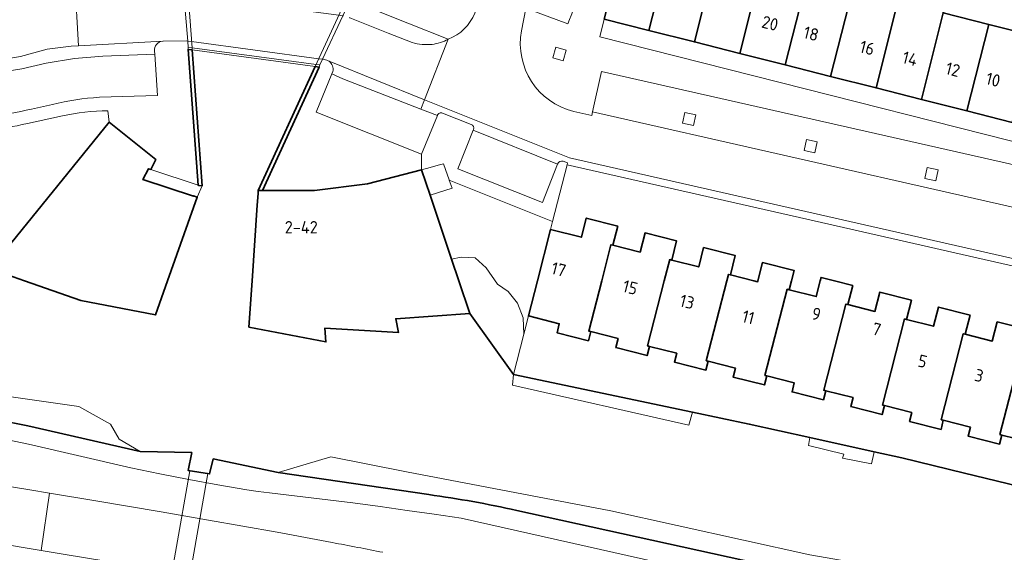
# Model space of a CAD drawing. Extents: x 150256 to 156914, y 461459 to 469481.
# Tile 620 of 656: x 154144 to 154252, y 468470 to 468528. Entities that reach past the tile are written whole.
import ezdxf
from ezdxf.enums import TextEntityAlignment as Align

# ---------------------------------------------------------------- set-up
doc = ezdxf.new("R2010")
doc.units = 0
doc.header["$LTSCALE"] = 0.75
for name, color, linetype, lineweight in [('B-RO-GK-BESCHOEIING-G', 251, 'GK-BESCHOEIING', 35), ('B-RO-GK-KADEMUUR-GV', 251, 'CONTINUOUS', 35), ('B-RO-GR-GROENVOORZIENING-GV', 251, 'CONTINUOUS', 18), ('B-RO-IE-TERREINAFSCHEIDING_KUNSTMATIG_MUUR-GV', 251, 'CONTINUOUS', 18), ('B-RO-KW-KUNSTWERK_DEK-GV', 6, 'CONTINUOUS', 18), ('B-RO-KW-KUNSTWERK_DUIKER-GV', 251, 'CONTINUOUS', 18), ('B-RO-OG-BEBOUWING-GV', 6, 'CONTINUOUS', 35), ('B-RO-OG-BEBOUWING-T18', 1, 'CONTINUOUS', 18), ('B-RO-OG-TERREIN_CULTUURSCHEIDING-GV', 251, 'CONTINUOUS', 18), ('B-RO-OG-WATER_SLOOT-GV', 251, 'CONTINUOUS', 18), ('B-RO-VH-VERHARDING_ASFALT-GV', 251, 'CONTINUOUS', 18), ('B-RO-VH-VERHARDING_BETONSTRAATSTEEN-GV', 251, 'CONTINUOUS', 18), ('B-RO-VH-VERHARDING_TEGEL-GV', 251, 'CONTINUOUS', 18)]:
    doc.layers.add(name, color=color, linetype=linetype, lineweight=lineweight)
doc.styles.add('NLCS-ISO-M200-T18', font='NLCS-ISO.ttf', dxfattribs={"height": 360})
doc.linetypes.add('GK-BESCHOEIING', pattern='A,30,-5,[1,NLCS.SHX,S=1,R=0,X=0,Y=0],-5', length=40)

msp = doc.modelspace()

# ---------------------------------------------------------------- linework, layer by layer
at = {"layer": 'B-RO-GK-BESCHOEIING-G'}
for points in [[(154198.145, 468489.761), (154193.366, 468496.431)], [(154198.145, 468489.761), (154193.366, 468496.431)], [(154217.635, 468485.669), (154198.145, 468489.761)], [(154217.635, 468485.669), (154198.145, 468489.761)], [(154230.435, 468482.897), (154223.824, 468484.369), (154217.635, 468485.669)], [(154230.435, 468482.897), (154223.824, 468484.369), (154217.635, 468485.669)], [(154163.09, 468481.28), (154157.47, 468481.362), (154145.219, 468484.162)], [(154163.09, 468481.28), (154157.47, 468481.362), (154145.219, 468484.162)], [(154237.45, 468481.336), (154230.435, 468482.897)], [(154237.45, 468481.336), (154230.435, 468482.897)], [(154165.391, 468480.571), (154165.013, 468478.928), (154162.668, 468479.31), (154163.09, 468481.28)], [(154165.391, 468480.571), (154165.013, 468478.928), (154162.668, 468479.31), (154163.09, 468481.28)], [(154247.29, 468479.014), (154240.459, 468480.666), (154237.45, 468481.336)], [(154247.29, 468479.014), (154240.459, 468480.666), (154237.45, 468481.336)], [(154188.902, 468476.672), (154172.497, 468479.073), (154165.391, 468480.571)], [(154188.902, 468476.672), (154172.497, 468479.073), (154165.391, 468480.571)], [(154247.29, 468479.014), (154260.337, 468475.858)], [(154247.29, 468479.014), (154260.337, 468475.858)], [(154247.768, 468464.094), (154198.493, 468474.953)], [(154247.768, 468464.094), (154198.493, 468474.953)]]:
    msp.add_lwpolyline(points, dxfattribs=at)
for points in [[(154145.219, 468484.162, 0.0051062), (154139.308, 468485.356)], [(154145.219, 468484.162, 0.0051062), (154139.308, 468485.356)], [(154198.493, 468474.953, 0.0196901), (154188.902, 468476.672)], [(154198.493, 468474.953, 0.0196901), (154188.902, 468476.672)]]:
    msp.add_lwpolyline(points, format="xyb", dxfattribs=at)
at = {"layer": 'B-RO-GK-KADEMUUR-GV'}
for points in [[(154164.215, 468510.348), (154163.124, 468525.18), (154162.681, 468525.24), (154163.78, 468510.416), (154163.831, 468510.399)], [(154170.32, 468509.84), (154170.793, 468509.84), (154176.942, 468523.316), (154176.525, 468523.372)]]:
    msp.add_lwpolyline(points, close=True, dxfattribs=at)
at = {"layer": 'B-RO-GR-GROENVOORZIENING-GV'}
for points in [[(154202.733, 468525.478), (154202.409, 468524.323), (154203.564, 468523.998), (154203.888, 468525.154)], [(154217.998, 468518.113), (154216.825, 468518.368), (154216.57, 468517.196), (154217.743, 468516.94)], [(154231.237, 468515.146), (154230.065, 468515.401), (154229.81, 468514.228), (154230.982, 468513.973)], [(154244.408, 468512.088), (154243.235, 468512.344), (154242.98, 468511.171), (154244.153, 468510.916)], [(154244.408, 468512.088), (154243.235, 468512.344), (154242.98, 468511.171), (154244.153, 468510.916)]]:
    msp.add_lwpolyline(points, close=True, dxfattribs=at)
at = {"layer": 'B-RO-IE-TERREINAFSCHEIDING_KUNSTMATIG_MUUR-GV'}
msp.add_lwpolyline([(154177.042, 468523.541), (154176.628, 468523.596), (154163.107, 468525.408), (154162.69, 468525.464), (154162.681, 468525.24), (154163.124, 468525.18), (154176.525, 468523.372), (154176.942, 468523.316)], close=True, dxfattribs=at)
at = {"layer": 'B-RO-KW-KUNSTWERK_DEK-GV'}
msp.add_lwpolyline([(154163.124, 468525.18), (154176.525, 468523.372), (154176.942, 468523.316), (154177.042, 468523.541), (154177.321, 468524.172), (154179.525, 468528.903), (154180.301, 468530.569), (154180.324, 468530.631), (154180.388, 468530.8), (154179.974, 468530.856), (154162.521, 468533.197), (154162.081, 468533.256), (154162.08, 468533.105), (154162.079, 468533.02), (154162.225, 468531.216), (154162.635, 468526.143), (154162.69, 468525.464), (154162.681, 468525.24)], close=True, dxfattribs=at)
at = {"layer": 'B-RO-KW-KUNSTWERK_DUIKER-GV'}
msp.add_lwpolyline([(154158.172, 468452.631), (154160.141, 468452.284), (154164.828, 468478.958), (154162.853, 468479.28)], close=True, dxfattribs=at)
msp.add_lwpolyline([(154158.172, 468452.631), (154160.141, 468452.284), (154164.828, 468478.958), (154162.853, 468479.28)], close=True, dxfattribs=at)
at = {"layer": 'B-RO-OG-BEBOUWING-GV'}
for points in [[(154215.141, 468536.765), (154215.277, 468536.729), (154212.895, 468527.305), (154217.849, 468526.051), (154220.23, 468535.47), (154220.441, 468535.418), (154221.032, 468537.743), (154215.729, 468539.09)], [(154212.895, 468527.305), (154215.277, 468536.729), (154215.141, 468536.765), (154210.389, 468537.969), (154208.002, 468528.544)], [(154222.792, 468524.799), (154225.174, 468534.221), (154220.441, 468535.418), (154220.23, 468535.47), (154217.849, 468526.051)], [(154222.792, 468524.799), (154227.747, 468523.544), (154230.128, 468532.968), (154225.174, 468534.221)], [(154232.69, 468522.293), (154235.072, 468531.718), (154230.128, 468532.968), (154227.747, 468523.544)], [(154237.643, 468521.039), (154242.588, 468519.787), (154244.971, 468529.214), (154245.531, 468531.429), (154240.521, 468532.696), (154239.961, 468530.481), (154240.026, 468530.465)], [(154235.072, 468531.718), (154232.69, 468522.293), (154237.643, 468521.039), (154240.026, 468530.465), (154239.961, 468530.481)], [(154242.588, 468519.787), (154247.541, 468518.532), (154249.925, 468527.961), (154244.971, 468529.214)], [(154252.485, 468517.28), (154254.87, 468526.711), (154249.925, 468527.961), (154247.541, 468518.532)], [(154142.876, 468503.472), (154141.12, 468501.302), (154144.832, 468500), (154150.982, 468497.843), (154159.114, 468496.267), (154160.439, 468500), (154163.677, 468509.127), (154163.27, 468509.269), (154163.253, 468509.218), (154157.744, 468511.033), (154158.368, 468512.222), (154158.601, 468512.155), (154159.145, 468513.218), (154154.075, 468517.315)], [(154189.042, 468509.32), (154188.105, 468512.114), (154182.228, 468510.569), (154176.455, 468509.84), (154170.793, 468509.84), (154170.32, 468509.84), (154170.299, 468509.535), (154170.211, 468508.244), (154169.646, 468500), (154169.299, 468494.943), (154177.692, 468493.323), (154177.586, 468494.836), (154185.598, 468494.353), (154185.303, 468495.851), (154193.366, 468496.431), (154192.169, 468500), (154191.378, 468502.359)], [(154189.042, 468509.32), (154188.105, 468512.114), (154182.228, 468510.569), (154176.455, 468509.84), (154170.793, 468509.84), (154170.32, 468509.84), (154170.299, 468509.535), (154170.211, 468508.244), (154169.646, 468500), (154169.299, 468494.943), (154177.692, 468493.323), (154177.586, 468494.836), (154185.598, 468494.353), (154185.303, 468495.851), (154193.366, 468496.431), (154192.169, 468500), (154191.378, 468502.359)], [(154206.553, 468494.453), (154206.34, 468494.507), (154207.748, 468500), (154208.757, 468503.934), (154208.97, 468503.88), (154209.502, 468505.969), (154206.07, 468506.835), (154205.534, 468504.739), (154202.17, 468505.596), (154200.742, 468500), (154199.763, 468496.163), (154203.132, 468495.308), (154202.882, 468494.326), (154206.304, 468493.464)], [(154206.553, 468494.453), (154206.34, 468494.507), (154207.748, 468500), (154208.757, 468503.934), (154208.97, 468503.88), (154209.502, 468505.969), (154206.07, 468506.835), (154205.534, 468504.739), (154202.17, 468505.596), (154200.742, 468500), (154199.763, 468496.163), (154203.132, 468495.308), (154202.882, 468494.326), (154206.304, 468493.464)], [(154208.97, 468503.88), (154208.757, 468503.934), (154207.748, 468500), (154206.34, 468494.507), (154206.553, 468494.453), (154209.528, 468493.704), (154209.272, 468492.708), (154212.701, 468491.846), (154212.959, 468492.839), (154212.746, 468492.893), (154214.569, 468500), (154215.162, 468502.314), (154215.375, 468502.26), (154215.906, 468504.354), (154212.469, 468505.222), (154211.935, 468503.13)], [(154208.97, 468503.88), (154208.757, 468503.934), (154207.748, 468500), (154206.34, 468494.507), (154206.553, 468494.453), (154209.528, 468493.704), (154209.272, 468492.708), (154212.701, 468491.846), (154212.959, 468492.839), (154212.746, 468492.893), (154214.569, 468500), (154215.162, 468502.314), (154215.375, 468502.26), (154215.906, 468504.354), (154212.469, 468505.222), (154211.935, 468503.13)], [(154215.375, 468502.26), (154215.162, 468502.314), (154214.569, 468500), (154212.746, 468492.893), (154212.959, 468492.839), (154215.925, 468492.092), (154215.68, 468491.105), (154219.115, 468490.247), (154219.356, 468491.228), (154219.143, 468491.282), (154221.379, 468500), (154221.558, 468500.697), (154221.771, 468500.643), (154222.3, 468502.738), (154218.861, 468503.612), (154218.331, 468501.513)], [(154215.375, 468502.26), (154215.162, 468502.314), (154214.569, 468500), (154212.746, 468492.893), (154212.959, 468492.839), (154215.925, 468492.092), (154215.68, 468491.105), (154219.115, 468490.247), (154219.356, 468491.228), (154219.143, 468491.282), (154221.379, 468500), (154221.558, 468500.697), (154221.771, 468500.643), (154222.3, 468502.738), (154218.861, 468503.612), (154218.331, 468501.513)], [(154221.771, 468500.643), (154221.558, 468500.697), (154221.379, 468500), (154219.143, 468491.282), (154219.356, 468491.228), (154222.322, 468490.481), (154222.076, 468489.495), (154225.502, 468488.631), (154225.753, 468489.616), (154225.54, 468489.67), (154227.963, 468499.077), (154228.176, 468499.023), (154228.423, 468500), (154228.706, 468501.123), (154225.265, 468501.987), (154224.763, 468500), (154224.736, 468499.893), (154224.313, 468500)], [(154221.771, 468500.643), (154221.558, 468500.697), (154221.379, 468500), (154219.143, 468491.282), (154219.356, 468491.228), (154222.322, 468490.481), (154222.076, 468489.495), (154225.502, 468488.631), (154225.753, 468489.616), (154225.54, 468489.67), (154227.963, 468499.077), (154228.176, 468499.023), (154228.423, 468500), (154228.706, 468501.123), (154225.265, 468501.987), (154224.763, 468500), (154224.736, 468499.893), (154224.313, 468500)], [(154225.753, 468489.616), (154228.739, 468488.864), (154228.494, 468487.877), (154231.918, 468487.015), (154232.17, 468488), (154231.957, 468488.054), (154234.368, 468497.457), (154234.581, 468497.403), (154235.105, 468499.492), (154233.105, 468500), (154231.66, 468500.367), (154231.567, 468500), (154231.131, 468498.275), (154228.176, 468499.023), (154227.963, 468499.077), (154225.54, 468489.67)], [(154225.753, 468489.616), (154228.739, 468488.864), (154228.494, 468487.877), (154231.918, 468487.015), (154232.17, 468488), (154231.957, 468488.054), (154234.368, 468497.457), (154234.581, 468497.403), (154235.105, 468499.492), (154233.105, 468500), (154231.66, 468500.367), (154231.567, 468500), (154231.131, 468498.275), (154228.176, 468499.023), (154227.963, 468499.077), (154225.54, 468489.67)], [(154234.581, 468497.403), (154234.368, 468497.457), (154231.957, 468488.054), (154232.17, 468488), (154235.136, 468487.253), (154234.891, 468486.265), (154238.3, 468485.398), (154238.567, 468486.389), (154238.354, 468486.443), (154240.763, 468495.839), (154240.976, 468495.785), (154241.504, 468497.879), (154238.051, 468498.751), (154237.527, 468496.658)], [(154234.581, 468497.403), (154234.368, 468497.457), (154231.957, 468488.054), (154232.17, 468488), (154235.136, 468487.253), (154234.891, 468486.265), (154238.3, 468485.398), (154238.567, 468486.389), (154238.354, 468486.443), (154240.763, 468495.839), (154240.976, 468495.785), (154241.504, 468497.879), (154238.051, 468498.751), (154237.527, 468496.658)], [(154240.976, 468495.785), (154240.763, 468495.839), (154238.354, 468486.443), (154238.567, 468486.389), (154241.532, 468485.641), (154241.296, 468484.656), (154244.731, 468483.791), (154244.964, 468484.777), (154244.751, 468484.831), (154247.159, 468494.222), (154247.372, 468494.168), (154247.899, 468496.264), (154244.451, 468497.134), (154243.922, 468495.04)], [(154240.976, 468495.785), (154240.763, 468495.839), (154238.354, 468486.443), (154238.567, 468486.389), (154241.532, 468485.641), (154241.296, 468484.656), (154244.731, 468483.791), (154244.964, 468484.777), (154244.751, 468484.831), (154247.159, 468494.222), (154247.372, 468494.168), (154247.899, 468496.264), (154244.451, 468497.134), (154243.922, 468495.04)], [(154251.361, 468483.166), (154251.148, 468483.22), (154253.554, 468492.604), (154253.767, 468492.55), (154254.297, 468494.647), (154250.848, 468495.515), (154250.317, 468493.423), (154247.372, 468494.168), (154247.159, 468494.222), (154244.751, 468484.831), (154244.964, 468484.777), (154247.929, 468484.03), (154247.683, 468483.041), (154251.113, 468482.175)], [(154251.361, 468483.166), (154251.148, 468483.22), (154253.554, 468492.604), (154253.767, 468492.55), (154254.297, 468494.647), (154250.848, 468495.515), (154250.317, 468493.423), (154247.372, 468494.168), (154247.159, 468494.222), (154244.751, 468484.831), (154244.964, 468484.777), (154247.929, 468484.03), (154247.683, 468483.041), (154251.113, 468482.175)], [(154253.767, 468492.55), (154253.554, 468492.604), (154251.148, 468483.22), (154251.361, 468483.166), (154254.326, 468482.419), (154254.081, 468481.426), (154257.505, 468480.557), (154257.753, 468481.538), (154259.471, 468481.103), (154260.586, 468485.519), (154262.817, 468484.955), (154262.936, 468484.925), (154264.256, 468490.141), (154264.134, 468490.172), (154260.201, 468491.167), (154260.673, 468493.031), (154257.251, 468493.894), (154256.723, 468491.803)], [(154253.767, 468492.55), (154253.554, 468492.604), (154251.148, 468483.22), (154251.361, 468483.166), (154254.326, 468482.419), (154254.081, 468481.426), (154257.505, 468480.557), (154257.753, 468481.538), (154259.471, 468481.103), (154260.586, 468485.519), (154262.817, 468484.955), (154262.936, 468484.925), (154264.256, 468490.141), (154264.134, 468490.172), (154260.201, 468491.167), (154260.673, 468493.031), (154257.251, 468493.894), (154256.723, 468491.803)]]:
    msp.add_lwpolyline(points, close=True, dxfattribs=at)
at = {"layer": 'B-RO-OG-TERREIN_CULTUURSCHEIDING-GV'}
for points in [[(154127.846, 468517.225), (154126.323, 468505.927), (154142.876, 468503.472), (154154.075, 468517.315), (154153.923, 468518.546)], [(154148.976, 468517.982), (154145.159, 468517.158)], [(154078.33, 468488.361), (154078.566, 468488.165), (154079.17, 468488.121), (154079.087, 468487.404), (154088.822, 468486.587), (154089.955, 468486.433), (154091.084, 468486.258), (154091.258, 468486.228), (154103.25, 468484.005), (154115.417, 468481.758), (154115.608, 468481.724), (154118.743, 468481.233), (154121.887, 468480.797), (154127.947, 468479.925), (154134.113, 468478.987), (154140.275, 468478.02), (154145.416, 468477.189), (154147.567, 468476.833)], [(154078.33, 468488.361), (154078.566, 468488.165), (154079.17, 468488.121), (154079.087, 468487.404), (154088.822, 468486.587), (154089.955, 468486.433), (154091.084, 468486.258), (154091.258, 468486.228), (154103.25, 468484.005), (154115.417, 468481.758), (154115.608, 468481.724), (154118.743, 468481.233), (154121.887, 468480.797), (154127.947, 468479.925), (154134.113, 468478.987), (154140.275, 468478.02), (154145.416, 468477.189), (154147.567, 468476.833)], [(154245.572, 468462.14), (154192.443, 468474.089), (154189.494, 468474.527), (154186.544, 468474.953), (154183.591, 468475.366), (154180.637, 468475.766), (154176.095, 468476.323), (154171.551, 468476.859), (154170.317, 468477.022), (154169.085, 468477.206), (154165.912, 468477.729), (154162.747, 468478.301), (154159.592, 468478.924), (154156.447, 468479.596), (154145.294, 468482.163), (154135.895, 468484.12)], [(154245.572, 468462.14), (154192.443, 468474.089), (154189.494, 468474.527), (154186.544, 468474.953), (154183.591, 468475.366), (154180.637, 468475.766), (154176.095, 468476.323), (154171.551, 468476.859), (154170.317, 468477.022), (154169.085, 468477.206), (154165.912, 468477.729), (154162.747, 468478.301), (154159.592, 468478.924), (154156.447, 468479.596), (154145.294, 468482.163), (154135.895, 468484.12)], [(154147.567, 468476.833), (154152.619, 468475.996), (154159.743, 468474.791), (154164.896, 468473.898), (154172.365, 468472.569), (154177.21, 468471.678), (154178.368, 468471.449)], [(154147.567, 468476.833), (154152.619, 468475.996), (154159.743, 468474.791), (154164.896, 468473.898), (154172.365, 468472.569), (154177.21, 468471.678), (154178.368, 468471.449)], [(154173.743, 468465.131), (154173.225, 468465.233), (154173.349, 468465.981), (154166.262, 468467.253), (154160.099, 468468.328), (154153.933, 468469.379), (154149.062, 468470.19), (154146.656, 468470.582), (154141.653, 468471.398), (154134.4, 468472.562), (154131.516, 468473.012), (154124.171, 468474.108), (154116.956, 468475.138), (154107.955, 468476.361), (154106.394, 468476.538), (154105.794, 468476.583), (154104.481, 468476.646)], [(154173.743, 468465.131), (154173.225, 468465.233), (154173.349, 468465.981), (154166.262, 468467.253), (154160.099, 468468.328), (154153.933, 468469.379), (154149.062, 468470.19), (154146.656, 468470.582), (154141.653, 468471.398), (154134.4, 468472.562), (154131.516, 468473.012), (154124.171, 468474.108), (154116.956, 468475.138), (154107.955, 468476.361), (154106.394, 468476.538), (154105.794, 468476.583), (154104.481, 468476.646)]]:
    msp.add_lwpolyline(points, dxfattribs=at)
for points in [[(154153.923, 468518.546, 0.0493042), (154148.976, 468517.982)], [(154145.159, 468517.158, -0.0809745), (154136.193, 468516.494)], [(154178.368, 468471.449, -0.0009373), (154183.908, 468470.374)], [(154178.368, 468471.449, -0.0009373), (154183.908, 468470.374)]]:
    msp.add_lwpolyline(points, format="xyb", dxfattribs=at)
msp.add_lwpolyline([(154191.378, 468502.359), (154192.44, 468502.571), (154193.968, 468502.504), (154195.156, 468501.417), (154196.386, 468499.644), (154197.541, 468498.828), (154198.578, 468497.543), (154199.197, 468495.957), (154199.257, 468494.161), (154199.763, 468496.163), (154200.742, 468500), (154202.17, 468505.596), (154202.385, 468506.449), (154191.139, 468510.986), (154191.44, 468510.088), (154189.042, 468509.32)], close=True, dxfattribs=at)
msp.add_lwpolyline([(154191.378, 468502.359), (154192.44, 468502.571), (154193.968, 468502.504), (154195.156, 468501.417), (154196.386, 468499.644), (154197.541, 468498.828), (154198.578, 468497.543), (154199.197, 468495.957), (154199.257, 468494.161), (154199.763, 468496.163), (154200.742, 468500), (154202.17, 468505.596), (154202.385, 468506.449), (154191.139, 468510.986), (154191.44, 468510.088), (154189.042, 468509.32)], close=True, dxfattribs=at)
at = {"layer": 'B-RO-OG-WATER_SLOOT-GV'}
for points in [[(154162.521, 468533.197), (154163.107, 468525.408), (154163.124, 468525.18), (154176.525, 468523.372), (154179.869, 468530.627)], [(154260.337, 468475.858), (154247.29, 468479.014), (154240.459, 468480.666), (154237.45, 468481.336), (154237.407, 468481.156), (154237.135, 468480.013), (154233.997, 468480.664), (154234.134, 468481.076), (154230.289, 468482.037), (154230.435, 468482.897), (154223.824, 468484.369), (154217.635, 468485.669), (154217.243, 468484.233), (154198.016, 468488.626), (154198.145, 468489.761), (154193.366, 468496.431), (154185.303, 468495.851), (154185.598, 468494.353), (154177.586, 468494.836), (154177.692, 468493.323), (154169.299, 468494.943), (154169.646, 468500), (154170.211, 468508.244), (154170.299, 468509.535), (154170.32, 468509.84), (154176.525, 468523.372), (154163.124, 468525.18), (154164.215, 468510.348), (154163.677, 468509.127), (154160.439, 468500), (154159.114, 468496.267), (154150.982, 468497.843), (154144.832, 468500), (154141.12, 468501.302)], [(154145.219, 468484.162), (154157.47, 468481.362), (154155.168, 468482.717), (154154.207, 468484.365), (154150.774, 468486.287), (154133.47, 468488.757), (154109.711, 468492.189), (154092.957, 468494.247), (154077.021, 468495.894), (154076.864, 468493.344), (154077.14, 468493.324), (154077.113, 468492.985), (154085.601, 468492.37), (154085.607, 468492.434), (154095.371, 468491.291), (154098.639, 468490.907), (154101.908, 468490.524), (154105.176, 468490.142), (154108.445, 468489.761), (154114.545, 468489.056), (154120.645, 468488.353)], [(154145.219, 468484.162), (154157.47, 468481.362), (154155.168, 468482.717), (154154.207, 468484.365), (154150.774, 468486.287), (154133.47, 468488.757), (154109.711, 468492.189), (154092.957, 468494.247), (154077.021, 468495.894), (154076.864, 468493.344), (154077.14, 468493.324), (154077.113, 468492.985), (154085.601, 468492.37), (154085.607, 468492.434), (154095.371, 468491.291), (154098.639, 468490.907), (154101.908, 468490.524), (154105.176, 468490.142), (154108.445, 468489.761), (154114.545, 468489.056), (154120.645, 468488.353)], [(154133.47, 468488.757), (154150.774, 468486.287), (154154.207, 468484.365), (154155.168, 468482.717), (154157.47, 468481.362), (154163.09, 468481.28), (154162.668, 468479.31), (154162.853, 468479.28), (154164.828, 468478.958), (154165.013, 468478.928), (154165.391, 468480.571), (154172.497, 468479.073), (154178.24, 468480.797), (154186.48, 468479.149), (154208.728, 468474.894), (154230.427, 468470.089), (154237.568, 468468.854), (154257.35, 468463.808)], [(154135.895, 468484.12), (154145.294, 468482.163), (154156.447, 468479.596), (154159.592, 468478.924), (154162.747, 468478.301), (154165.912, 468477.729), (154169.085, 468477.206), (154170.317, 468477.022), (154171.551, 468476.859), (154176.095, 468476.323), (154180.637, 468475.766), (154183.591, 468475.366), (154186.544, 468474.953), (154189.494, 468474.527), (154192.443, 468474.089), (154245.572, 468462.14), (154248.103, 468460.912), (154248.682, 468463.389), (154247.66, 468463.642), (154247.779, 468464.091), (154198.493, 468474.953)], [(154135.895, 468484.12), (154145.294, 468482.163), (154156.447, 468479.596), (154159.592, 468478.924), (154162.747, 468478.301), (154165.912, 468477.729), (154169.085, 468477.206), (154170.317, 468477.022), (154171.551, 468476.859), (154176.095, 468476.323), (154180.637, 468475.766), (154183.591, 468475.366), (154186.544, 468474.953), (154189.494, 468474.527), (154192.443, 468474.089), (154245.572, 468462.14), (154248.103, 468460.912), (154248.682, 468463.389), (154247.66, 468463.642), (154247.779, 468464.091), (154198.493, 468474.953)], [(154188.902, 468476.672), (154172.497, 468479.073), (154165.391, 468480.571), (154165.013, 468478.928), (154164.828, 468478.958), (154162.853, 468479.28), (154162.668, 468479.31), (154163.09, 468481.28), (154157.47, 468481.362), (154145.219, 468484.162)], [(154188.902, 468476.672), (154172.497, 468479.073), (154165.391, 468480.571), (154165.013, 468478.928), (154164.828, 468478.958), (154162.853, 468479.28), (154162.668, 468479.31), (154163.09, 468481.28), (154157.47, 468481.362), (154145.219, 468484.162)], [(154198.493, 468474.953), (154247.779, 468464.091), (154247.891, 468464.517), (154256.739, 468462.385), (154256.828, 468462.738), (154257.07, 468462.679), (154257.35, 468463.808), (154237.568, 468468.854), (154230.427, 468470.089), (154208.728, 468474.894), (154186.48, 468479.149), (154178.24, 468480.797), (154172.497, 468479.073)], [(154198.493, 468474.953), (154247.779, 468464.091), (154247.891, 468464.517), (154256.739, 468462.385), (154256.828, 468462.738), (154257.07, 468462.679), (154257.35, 468463.808), (154237.568, 468468.854), (154230.427, 468470.089), (154208.728, 468474.894), (154186.48, 468479.149), (154178.24, 468480.797), (154172.497, 468479.073)], [(154172.497, 468479.073), (154188.902, 468476.672)], [(154172.497, 468479.073), (154188.902, 468476.672)]]:
    msp.add_lwpolyline(points, dxfattribs=at)
msp.add_lwpolyline([(154198.145, 468489.761), (154199.257, 468494.161), (154199.197, 468495.957), (154198.578, 468497.543), (154197.541, 468498.828), (154196.386, 468499.644), (154195.156, 468501.417), (154193.968, 468502.504), (154192.44, 468502.571), (154191.378, 468502.359), (154192.169, 468500), (154193.366, 468496.431)], close=True, dxfattribs=at)
msp.add_lwpolyline([(154198.145, 468489.761), (154199.257, 468494.161), (154199.197, 468495.957), (154198.578, 468497.543), (154197.541, 468498.828), (154196.386, 468499.644), (154195.156, 468501.417), (154193.968, 468502.504), (154192.44, 468502.571), (154191.378, 468502.359), (154192.169, 468500), (154193.366, 468496.431)], close=True, dxfattribs=at)
for points in [[(154145.219, 468484.162, 0.0051062), (154139.308, 468485.356)], [(154139.308, 468485.356, -0.0051062), (154145.219, 468484.162)], [(154145.219, 468484.162, 0.0051062), (154139.308, 468485.356)], [(154139.308, 468485.356, -0.0051062), (154145.219, 468484.162)], [(154198.493, 468474.953, 0.0196901), (154188.902, 468476.672)], [(154188.902, 468476.672, -0.0196901), (154198.493, 468474.953)], [(154198.493, 468474.953, 0.0196901), (154188.902, 468476.672)], [(154188.902, 468476.672, -0.0196901), (154198.493, 468474.953)]]:
    msp.add_lwpolyline(points, format="xyb", dxfattribs=at)
at = {"layer": 'B-RO-VH-VERHARDING_ASFALT-GV'}
for points in [[(154141.653, 468471.398), (154146.656, 468470.582), (154147.567, 468476.833), (154145.416, 468477.189), (154140.275, 468478.02)], [(154141.653, 468471.398), (154146.656, 468470.582), (154147.567, 468476.833), (154145.416, 468477.189), (154140.275, 468478.02)], [(154178.368, 468471.449), (154177.21, 468471.678), (154172.365, 468472.569), (154164.896, 468473.898), (154159.743, 468474.791), (154152.619, 468475.996), (154147.567, 468476.833), (154146.656, 468470.582), (154149.062, 468470.19), (154153.933, 468469.379), (154160.099, 468468.328), (154166.262, 468467.253), (154173.349, 468465.981), (154182.715, 468464.207), (154186.879, 468463.346), (154192.985, 468462.141), (154199.087, 468460.91), (154201.65, 468460.382), (154205.388, 468459.599), (154208.352, 468458.969), (154211.303, 468458.335), (154212.168, 468458.139)], [(154178.368, 468471.449), (154177.21, 468471.678), (154172.365, 468472.569), (154164.896, 468473.898), (154159.743, 468474.791), (154152.619, 468475.996), (154147.567, 468476.833), (154146.656, 468470.582), (154149.062, 468470.19), (154153.933, 468469.379), (154160.099, 468468.328), (154166.262, 468467.253), (154173.349, 468465.981), (154182.715, 468464.207), (154186.879, 468463.346), (154192.985, 468462.141), (154199.087, 468460.91), (154201.65, 468460.382), (154205.388, 468459.599), (154208.352, 468458.969), (154211.303, 468458.335), (154212.168, 468458.139)]]:
    msp.add_lwpolyline(points, dxfattribs=at)
msp.add_lwpolyline([(154183.908, 468470.374, 0.0009373), (154178.368, 468471.449)], format="xyb", dxfattribs=at)
msp.add_lwpolyline([(154183.908, 468470.374, 0.0009373), (154178.368, 468471.449)], format="xyb", dxfattribs=at)
at = {"layer": 'B-RO-VH-VERHARDING_BETONSTRAATSTEEN-GV'}
for points in [[(154199.011, 468527.271), (154199.464, 468529.696), (154199.847, 468529.584), (154202.123, 468535.631), (154202.763, 468537.445), (154203.376, 468539.267), (154204.576, 468542.991), (154205.816, 468547.036), (154206.82, 468550.467), (154207.38, 468552.516), (154207.945, 468554.689), (154208.478, 468556.871), (154208.989, 468559.063), (154210.56, 468565.982), (154210.555, 468565.983), (154210.148, 468566.063), (154210.156, 468566.103), (154205.183, 468567.08), (154204.612, 468564.303), (154202.894, 468556.925), (154200.946, 468549.647), (154198.727, 468542.493), (154196.227, 468535.33), (154193.92, 468529.204)], [(154204.709, 468518.471), (154206.667, 468518.039), (154206.749, 468518.445), (154207.741, 468522.847), (154270.174, 468508.676), (154271.309, 468508.418), (154271.789, 468510.329), (154207.54, 468526.601), (154208.002, 468528.544), (154210.389, 468537.969), (154211.887, 468543.825), (154212.594, 468546.615), (154212.949, 468548.047), (154213.646, 468550.84), (154215.139, 468556.72), (154217.094, 468564.428), (154214.967, 468564.934), (154213.556, 468558.735)], [(154135.772, 468528.985), (154133.459, 468529.177), (154133.478, 468529.574), (154113.22, 468531.271), (154086.771, 468533.347), (154085.515, 468533.48), (154085.49, 468533.175), (154085.029, 468527.978), (154137.731, 468523.742), (154141.096, 468523.907), (154144.416, 468524.471), (154147.309, 468525.254), (154149.922, 468525.587), (154150.727, 468525.631), (154150.337, 468532.663)], [(154150.337, 468532.663), (154150.727, 468525.631), (154159.907, 468526.139), (154159.968, 468526.144), (154162.458, 468526.167), (154162.635, 468526.143), (154162.225, 468531.216), (154161.912, 468531.257), (154154.056, 468530.985)], [(154191.024, 468526.356), (154186.621, 468528.11), (154180.324, 468530.631), (154180.301, 468530.569), (154179.525, 468528.903), (154179.602, 468528.893), (154179.618, 468528.89)], [(154204.073, 468528.025), (154199.847, 468529.584), (154199.464, 468529.696), (154199.011, 468527.271)], [(154179.618, 468528.89), (154179.602, 468528.893), (154179.525, 468528.903), (154177.321, 468524.172), (154177.43, 468524.157), (154177.531, 468524.144)], [(154180.268, 468528.706), (154180.292, 468528.696), (154184.479, 468527.024), (154187.096, 468525.978)], [(154187.096, 468525.978), (154184.479, 468527.024), (154180.292, 468528.696), (154180.268, 468528.706)], [(154085.029, 468527.978), (154084.958, 468527.146), (154087.413, 468526.865), (154093.103, 468526.407), (154098.792, 468525.949), (154104.481, 468525.491), (154110.172, 468525.033), (154115.861, 468524.575), (154121.55, 468524.117), (154128.698, 468523.542), (154129.84, 468523.45), (154129.807, 468523.04), (154137.714, 468522.409), (154141.158, 468522.56), (154144.558, 468523.134), (154147.207, 468523.751), (154150.278, 468524.262), (154153.38, 468524.516), (154159.041, 468524.738), (154159.02, 468525.06)], [(154159.907, 468526.139), (154150.727, 468525.631), (154149.922, 468525.587), (154147.309, 468525.254), (154144.416, 468524.471), (154141.096, 468523.907), (154137.731, 468523.742), (154085.029, 468527.978)], [(154153.923, 468518.546), (154154.075, 468517.315), (154159.145, 468513.218), (154158.601, 468512.155), (154163.78, 468510.416), (154162.681, 468525.24), (154162.69, 468525.464), (154162.635, 468526.143), (154162.458, 468526.167), (154159.968, 468526.144), (154159.907, 468526.139)], [(154178.037, 468523.939), (154188.456, 468519.751), (154191.024, 468526.356)], [(154191.024, 468526.356), (154188.456, 468519.751), (154204.225, 468513.409), (154262.154, 468500.245), (154262.151, 468500.52)], [(154159.02, 468525.06), (154159.041, 468524.738), (154159.334, 468520.213), (154153.029, 468520.011)], [(154177.531, 468524.144), (154177.43, 468524.157), (154177.321, 468524.172), (154177.042, 468523.541), (154176.942, 468523.316), (154170.793, 468509.84), (154176.455, 468509.84), (154182.228, 468510.569), (154188.105, 468512.114), (154188.105, 468513.814), (154176.634, 468518.388), (154178.347, 468522.566), (154178.453, 468522.825)], [(154177.777, 468524.08), (154177.809, 468524.067)], [(154177.809, 468524.067), (154177.777, 468524.08)], [(154178.453, 468522.825), (154178.347, 468522.566), (154179.536, 468522.04), (154188.056, 468518.725), (154188.456, 468519.751), (154178.037, 468523.939)], [(154203.566, 468513.036), (154204.033, 468512.848), (154203.977, 468512.631), (154230.115, 468506.722), (154249.444, 468502.33), (154259.724, 468500), (154261.878, 468499.511), (154262.154, 468500.245), (154204.225, 468513.409), (154188.456, 468519.751), (154188.056, 468518.725), (154189.839, 468518.031)], [(154147.885, 468519.212), (154145.613, 468518.735)], [(154145.159, 468517.158), (154148.976, 468517.982)], [(154189.839, 468518.031), (154188.105, 468513.814), (154188.105, 468512.114), (154189.06, 468512.356), (154189.924, 468512.593), (154190.518, 468512.756), (154190.518, 468512.755), (154190.73, 468512.153), (154191.134, 468511)], [(154193.523, 468517.063), (154190.415, 468518.274)], [(154190.415, 468518.274), (154193.523, 468517.063)], [(154270.923, 468498.067), (154272.237, 468502.972), (154269.119, 468503.821), (154269.185, 468504.263), (154206.749, 468518.445), (154206.667, 468518.039), (154204.709, 468518.471)], [(154202.941, 468512.726), (154201.315, 468508.525), (154192.07, 468512.21), (154193.76, 468516.426), (154193.787, 468516.495)], [(154193.787, 468516.495), (154193.76, 468516.426)], [(154193.76, 468516.426), (154202.941, 468512.726)], [(154191.134, 468511), (154191.139, 468510.986), (154202.385, 468506.449), (154203.977, 468512.631), (154204.033, 468512.848), (154203.566, 468513.036)], [(154191.134, 468511), (154191.139, 468510.986), (154202.385, 468506.449), (154203.977, 468512.631), (154204.033, 468512.848), (154203.566, 468513.036)]]:
    msp.add_lwpolyline(points, dxfattribs=at)
for points in [[(154206.78, 468535.418, -0.0065868), (154204.073, 468528.025)], [(154193.92, 468529.204, -0.2106544), (154191.024, 468526.356)], [(154204.709, 468518.471, -0.3989297), (154199.011, 468527.271)], [(154199.011, 468527.271, 0.3989297), (154204.709, 468518.471)], [(154159.02, 468525.06, -0.4028806), (154159.907, 468526.139)], [(154159.907, 468526.139, 0.4028806), (154159.02, 468525.06)], [(154189.259, 468525.792, 0.0903022), (154191.024, 468526.356)], [(154191.024, 468526.356, -0.0903022), (154189.259, 468525.792)], [(154187.096, 468525.978, 0.0861897), (154189.259, 468525.792)], [(154189.259, 468525.792, -0.0861897), (154187.096, 468525.978)], [(154177.531, 468524.144, -0.057265), (154177.777, 468524.08)], [(154177.777, 468524.08, 0.057265), (154177.531, 468524.144)], [(154177.809, 468524.067, -0.0579241), (154178.037, 468523.939)], [(154178.037, 468523.939, 0.0579241), (154177.809, 468524.067)], [(154178.453, 468522.825, 0.2962724), (154178.037, 468523.939)], [(154178.037, 468523.939, -0.2962724), (154178.453, 468522.825)], [(154153.029, 468520.011, 0.0534393), (154147.885, 468519.212)], [(154145.613, 468518.735, -0.0821836), (154136.196, 468517.981)], [(154148.976, 468517.982, -0.0493042), (154153.923, 468518.546)], [(154190.415, 468518.274, 0.4816131), (154189.839, 468518.031)], [(154189.839, 468518.031, -0.4816131), (154190.415, 468518.274)], [(154136.193, 468516.494, 0.0809745), (154145.159, 468517.158)], [(154193.787, 468516.495, 0.4014274), (154193.523, 468517.063)], [(154193.523, 468517.063, -0.4014274), (154193.787, 468516.495)], [(154203.566, 468513.036, 0.4032051), (154202.941, 468512.726)], [(154202.941, 468512.726, -0.4032051), (154203.566, 468513.036)], [(154203.566, 468513.036, 0.4032051), (154202.941, 468512.726)], [(154202.941, 468512.726, -0.4032051), (154203.566, 468513.036)]]:
    msp.add_lwpolyline(points, format="xyb", dxfattribs=at)
for points in [[(154162.521, 468533.197), (154162.081, 468533.256), (154162.08, 468533.105), (154162.079, 468533.02), (154162.225, 468531.216), (154162.635, 468526.143), (154162.69, 468525.464), (154162.681, 468525.24), (154163.124, 468525.18), (154163.107, 468525.408)], [(154163.056, 468526.087), (154176.918, 468524.226), (154177.321, 468524.172), (154179.525, 468528.903), (154179.101, 468528.96), (154162.674, 468531.156), (154162.225, 468531.216), (154162.635, 468526.143)], [(154179.525, 468528.903), (154180.301, 468530.569), (154180.324, 468530.631), (154180.388, 468530.8), (154179.974, 468530.856), (154179.869, 468530.627), (154176.525, 468523.372), (154176.942, 468523.316), (154177.042, 468523.541), (154177.321, 468524.172)], [(154177.042, 468523.541), (154177.321, 468524.172), (154176.918, 468524.226), (154163.056, 468526.087), (154162.635, 468526.143), (154162.69, 468525.464), (154163.107, 468525.408), (154176.628, 468523.596)], [(154202.733, 468525.478), (154203.888, 468525.154), (154203.564, 468523.998), (154202.409, 468524.323)]]:
    msp.add_lwpolyline(points, close=True, dxfattribs=at)
at = {"layer": 'B-RO-VH-VERHARDING_TEGEL-GV'}
for points in [[(154213.556, 468558.735), (154214.967, 468564.934), (154210.56, 468565.982), (154208.989, 468559.063), (154208.478, 468556.871), (154207.945, 468554.689), (154207.38, 468552.516), (154206.82, 468550.467), (154205.816, 468547.036), (154204.576, 468542.991), (154203.376, 468539.267), (154202.763, 468537.445), (154202.123, 468535.631), (154199.847, 468529.584), (154204.073, 468528.025)], [(154153.029, 468520.011), (154159.334, 468520.213), (154159.041, 468524.738), (154153.38, 468524.516), (154150.278, 468524.262), (154147.207, 468523.751), (154144.558, 468523.134), (154141.158, 468522.56), (154137.714, 468522.409), (154129.807, 468523.04), (154129.444, 468518.55), (154136.196, 468517.981)], [(154145.613, 468518.735), (154147.885, 468519.212)]]:
    msp.add_lwpolyline(points, dxfattribs=at)
for points in [[(154204.073, 468528.025, 0.0065868), (154206.78, 468535.418)], [(154147.885, 468519.212, -0.0534393), (154153.029, 468520.011)], [(154136.196, 468517.981, 0.0821836), (154145.613, 468518.735)]]:
    msp.add_lwpolyline(points, format="xyb", dxfattribs=at)
for points in [[(154178.347, 468522.566), (154176.634, 468518.388), (154188.105, 468513.814), (154189.839, 468518.031), (154188.056, 468518.725), (154179.536, 468522.04)], [(154206.749, 468518.445), (154269.185, 468504.263), (154270.174, 468508.676), (154207.741, 468522.847)], [(154217.998, 468518.113), (154217.743, 468516.94), (154216.57, 468517.196), (154216.825, 468518.368)], [(154193.76, 468516.426), (154192.07, 468512.21), (154201.315, 468508.525), (154202.941, 468512.726)], [(154231.237, 468515.146), (154230.982, 468513.973), (154229.81, 468514.228), (154230.065, 468515.401)], [(154244.408, 468512.088), (154244.153, 468510.916), (154242.98, 468511.171), (154243.235, 468512.344)], [(154244.408, 468512.088), (154244.153, 468510.916), (154242.98, 468511.171), (154243.235, 468512.344)]]:
    msp.add_lwpolyline(points, close=True, dxfattribs=at)

# ---------------------------------------------------------------- texts
at = {"layer": 'B-RO-OG-BEBOUWING-T18', "style": 'NLCS-ISO-M200-T18'}
for s, rotation, p in [('20', 345.8, (154226.093, 468528.089)), ('18', 345.8, (154230.574, 468526.955)), ('16', 345.8, (154236.682, 468525.408)), ('14', 345.8, (154241.351, 468524.226)), ('12', 345.8, (154246.02, 468523.044)), ('10', 345.8, (154250.408, 468521.932)), ('17', 345.7, (154203.062, 468501.241)), ('17', 345.7, (154203.062, 468501.241)), ('15', 345.8, (154210.859, 468499.276)), ('15', 345.8, (154210.859, 468499.276)), ('13', 345.8, (154217.062, 468497.708)), ('13', 345.8, (154217.062, 468497.708)), ('9', 345.8, (154231.141, 468496.372)), ('9', 345.8, (154231.141, 468496.372)), ('11', 345.8, (154223.727, 468496.022)), ('11', 345.8, (154223.727, 468496.022)), ('7', 345.8, (154237.712, 468494.711)), ('7', 345.8, (154237.712, 468494.711)), ('5', 345.8, (154242.717, 468491.219)), ('5', 345.8, (154242.717, 468491.219)), ('3', 345.8, (154248.878, 468489.661)), ('3', 345.8, (154248.878, 468489.661))]:
    msp.add_text(s, height=1.35, rotation=rotation, dxfattribs=at).set_placement(p, align=Align.MIDDLE)
msp.add_text('2-42', height=1.35, dxfattribs=at).set_placement((154175.006, 468505.84), align=Align.MIDDLE)
msp.add_text('2-42', height=1.35, dxfattribs=at).set_placement((154175.006, 468505.84), align=Align.MIDDLE)

doc.saveas('drawing.dxf')
